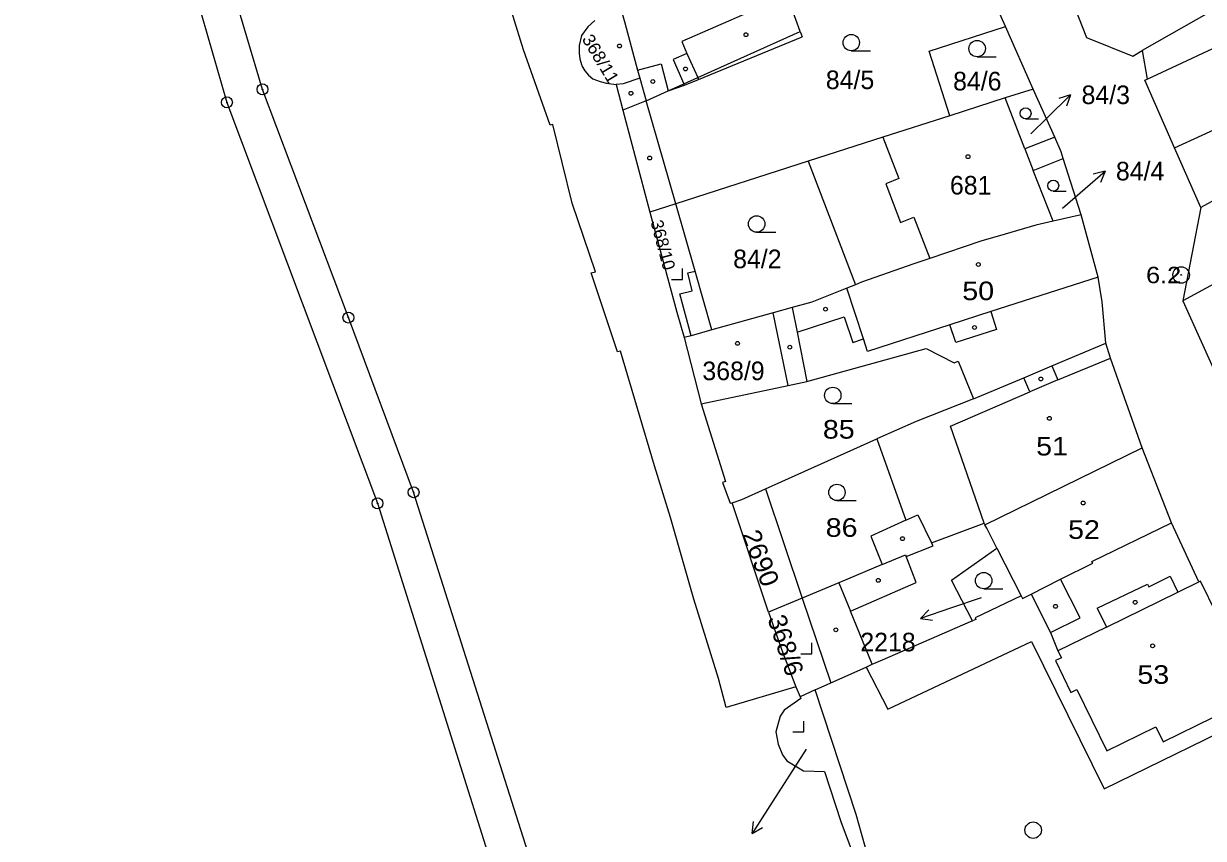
# Model space of a CAD drawing. Extents: x -679733 to -673243, y -1075091 to -1066557.
# Drawn here: x -676651.2 to -676543.4, y -1071647.5 to -1071573.1 of the extents above; entities that cross this region are included whole.
import ezdxf
from ezdxf.enums import TextEntityAlignment as Align

# ---------------------------------------------------------------- set-up
doc = ezdxf.new("R2010")
doc.units = 0
doc.header["$LTSCALE"] = 0.68
for name, color, linetype, lineweight in [('1', 7, 'Continuous', 25), ('3', 7, 'Continuous', 25), ('4', 7, 'Continuous', 13), ('5', 7, 'Continuous', 25), ('7', 7, 'Continuous', 13), ('8', 7, 'Continuous', 25)]:
    doc.layers.add(name, color=color, linetype=linetype, lineweight=lineweight)
doc.layers.add('2', color=7, linetype='Continuous')

msp = doc.modelspace()

# ---------------------------------------------------------------- linework, layer by layer
at = {"layer": '1'}
for p, q in [((-676561.52, -1071573.37), (-676566.5, -1071562.16)), ((-676558.99, -1071579.07), (-676561.52, -1071573.37)), ((-676558.99, -1071579.07), (-676561.56, -1071579.89)), ((-676557.02, -1071583.48), (-676558.99, -1071579.07)), ((-676591.65, -1071589.55), (-676594.35, -1071580.14)), ((-676579.54, -1071585.66), (-676591.65, -1071589.55)), ((-676554.6, -1071590.56), (-676556.24, -1071585.43)), ((-676591.65, -1071589.55), (-676594.01, -1071590.31)), ((-676543.66, -1071589.89), (-676545.3, -1071598.42)), ((-676590.89, -1071601.78), (-676589.34, -1071607.82)), ((-676546.35, -1071618.69), (-676549.03, -1071611.86)), ((-676583.46, -1071615.6), (-676580.09, -1071625.57)), ((-676583.18, -1071626.85), (-676586.51, -1071616.86)), ((-676580.09, -1071625.57), (-676583.18, -1071626.85)), ((-676578.9, -1071633.97), (-676577.48, -1071633.33))]:
    msp.add_line(p, q, dxfattribs=at)
for points in [[(-676651.25, -1071520.53), (-676649.67, -1071525.28), (-676636.33, -1071567.59), (-676632.67, -1071580.29), (-676618.91, -1071616.92), (-676601.45, -1071672.26), (-676590.27, -1071707.98), (-676587.53, -1071724.18), (-676588.53, -1071766.09), (-676588.57, -1071776.49), (-676583.64, -1071788.99), (-676568.69, -1071809.98), (-676555.21, -1071828.53), (-676552.27, -1071835.54), (-676544.88, -1071865.16), (-676535.44, -1071910.25), (-676533.59, -1071921.04), (-676532.8, -1071927.61), (-676534.01, -1071935.8), (-676540.25, -1071959.64), (-676548.46, -1071989.23), (-676550.64, -1071999.75), (-676548.02, -1072010.25), (-676541.89, -1072018.69)], [(-676562.46, -1071553.12), (-676554.12, -1071574.35), (-676549.88, -1071576.08), (-676549.02, -1071575.56)], [(-676594.35, -1071580.14), (-676592.35, -1071579.24), (-676590.9, -1071578.59), (-676589.65, -1071578.03), (-676580.27, -1071573.81), (-676581.46, -1071570.51), (-676582.04, -1071568.9), (-676566.5, -1071562.16)], [(-676531.43, -1071565.89), (-676534.31, -1071567.34), (-676536.48, -1071568.39), (-676549.02, -1071575.56), (-676548.57, -1071578.17)], [(-676580.68, -1071633.69), (-676587.06, -1071635.56), (-676587.74, -1071632.93), (-676590, -1071625.67), (-676592.12, -1071618.2), (-676593.61, -1071613.48), (-676596.7, -1071603.01), (-676596.99, -1071603.08), (-676599.38, -1071595.86), (-676598.99, -1071595.76), (-676601.12, -1071589.51), (-676602.88, -1071582.31), (-676603.12, -1071582.37), (-676605.57, -1071575.49), (-676607.6, -1071568.89)], [(-676541.48, -1071865.21), (-676541.59, -1071864.65), (-676541.5, -1071864.22), (-676548.91, -1071834.51), (-676552.17, -1071826.9), (-676565.68, -1071808.28), (-676580.41, -1071787.4), (-676585.19, -1071776.11), (-676585.04, -1071766.54), (-676583.77, -1071723.83), (-676586.78, -1071707.4), (-676598.16, -1071671.22), (-676605.17, -1071648.76), (-676615.61, -1071615.91), (-676621.57, -1071599.95), (-676629.42, -1071579.1), (-676632.27, -1071569.47)], [(-676596.67, -1071571.75), (-676596.3, -1071573.03), (-676595.14, -1071577.36), (-676594.95, -1071578.08), (-676594.35, -1071580.14)], [(-676599.05, -1071572.82), (-676599.68, -1071573.4), (-676600.26, -1071574.17), (-676600.47, -1071575.1), (-676600.48, -1071575.8)], [(-676566.61, -1071581.51), (-676568.5, -1071575.61), (-676561.52, -1071573.37)], [(-676548.57, -1071578.17), (-676539.82, -1071574.08), (-676538.82, -1071576.27), (-676536.59, -1071575.25), (-676536.32, -1071575.78), (-676534.65, -1071575.04), (-676531.01, -1071582.55)], [(-676600.48, -1071575.8), (-676600.43, -1071576.325), (-676600.282, -1071576.832), (-676600.236, -1071576.941), (-676599.975, -1071577.399), (-676599.632, -1071577.801), (-676599.22, -1071578.13)], [(-676599.22, -1071578.13), (-676598.56, -1071578.39), (-676597.97, -1071578.55), (-676597.11, -1071578.67), (-676596.49, -1071581.01), (-676594.01, -1071590.31)], [(-676543.66, -1071589.89), (-676546.08, -1071584.43), (-676548.8, -1071578.27), (-676548.57, -1071578.17)], [(-676557.02, -1071583.48), (-676559.74, -1071584.54), (-676561.56, -1071579.89), (-676566.61, -1071581.51)], [(-676566.61, -1071581.51), (-676572.72, -1071583.47), (-676579.54, -1071585.66), (-676575.24, -1071596.95)], [(-676531.01, -1071582.55), (-676534.8, -1071584.77), (-676536.28, -1071585.85), (-676543.66, -1071589.89)], [(-676556.24, -1071585.43), (-676556.43, -1071584.82), (-676557.02, -1071583.48)], [(-676557.16, -1071591.15), (-676558.98, -1071586.5), (-676556.24, -1071585.43)], [(-676594.01, -1071590.31), (-676591.56, -1071599.47), (-676590.89, -1071601.78)], [(-676588.35, -1071601.08), (-676589.87, -1071595.72), (-676591.65, -1071589.55)], [(-676557.16, -1071591.15), (-676558.74, -1071591.51), (-676561.56, -1071592.32), (-676563.77, -1071592.98), (-676568.45, -1071594.55), (-676569.9, -1071595.04), (-676574.68, -1071596.73), (-676575.24, -1071596.95)], [(-676552.34, -1071602.28), (-676552.69, -1071598.51), (-676553.05, -1071596.26), (-676554.6, -1071590.56), (-676557.16, -1071591.15)], [(-676520.48, -1071600.53), (-676524.59, -1071602.95), (-676531.06, -1071590.68), (-676545.3, -1071598.42)], [(-676575.24, -1071596.95), (-676576.01, -1071597.26), (-676579.23, -1071598.53), (-676581.03, -1071599.04)], [(-676581.03, -1071599.04), (-676582.74, -1071599.52), (-676588.35, -1071601.08)], [(-676581.03, -1071599.04), (-676580.57, -1071601.29), (-676579.66, -1071605.8)], [(-676545.3, -1071598.42), (-676540.28, -1071609.56), (-676540.43, -1071609.65), (-676537.29, -1071616.14), (-676527.82, -1071634.44)], [(-676588.35, -1071601.08), (-676590.26, -1071601.61), (-676590.89, -1071601.78)], [(-676564.45, -1071607.37), (-676559.83, -1071605.46), (-676557.28, -1071604.36), (-676552.34, -1071602.28)], [(-676549.03, -1071611.86), (-676551.93, -1071603.66), (-676552.34, -1071602.28)], [(-676579.66, -1071605.8), (-676568.77, -1071602.78), (-676566.21, -1071604.09), (-676565.84, -1071603.94), (-676564.45, -1071607.37)], [(-676589.34, -1071607.82), (-676581.37, -1071606.16), (-676579.66, -1071605.8)], [(-676564.45, -1071607.37), (-676569.69, -1071609.44), (-676573.29, -1071611.02)], [(-676589.34, -1071607.82), (-676587.1, -1071614.94), (-676587.37, -1071615.02), (-676586.67, -1071616.9), (-676586.51, -1071616.86)], [(-676586.51, -1071616.86), (-676585.6, -1071616.56), (-676583.46, -1071615.6), (-676573.29, -1071611.02)], [(-676573.29, -1071611.02), (-676570.62, -1071618.46), (-676573.83, -1071619.91), (-676572.8, -1071622.52)], [(-676572.8, -1071622.52), (-676570.65, -1071621.63), (-676570.6, -1071621.77), (-676568.14, -1071620.8), (-676568.29, -1071620.53), (-676563.48, -1071618.73), (-676563.4, -1071618.89), (-676549.03, -1071611.86)], [(-676560.08, -1071625.38), (-676559.97, -1071625.62), (-676559.18, -1071625.22), (-676556.48, -1071623.86), (-676553.54, -1071622.39), (-676553.62, -1071622.22), (-676546.35, -1071618.69)], [(-676538.03, -1071635.93), (-676539.35, -1071633.24), (-676539.21, -1071633.17), (-676543.69, -1071624.03), (-676543.84, -1071624.1), (-676546.35, -1071618.69)], [(-676564.55, -1071627.66), (-676566.44, -1071623.95), (-676562.31, -1071621.02), (-676560.08, -1071625.38)], [(-676572.8, -1071622.52), (-676576.74, -1071624.17), (-676580.09, -1071625.57)], [(-676580.09, -1071625.57), (-676577.48, -1071633.33), (-676574.24, -1071631.89)], [(-676560.08, -1071625.38), (-676564.28, -1071627.38), (-676564.22, -1071627.52), (-676564.55, -1071627.66)], [(-676583.18, -1071626.85), (-676581.95, -1071630.33), (-676580.68, -1071633.69), (-676580.28, -1071634.6)], [(-676574.24, -1071631.89), (-676573.69, -1071631.62), (-676572.77, -1071631.23), (-676564.73, -1071627.73), (-676564.55, -1071627.66)], [(-676574.24, -1071631.89), (-676572.26, -1071635.71), (-676559.14, -1071629.53), (-676552.5, -1071643.01), (-676538.03, -1071635.93)], [(-676580.28, -1071634.6), (-676580.21, -1071634.74), (-676581.74, -1071635.81), (-676582.11, -1071636.36), (-676582.52, -1071637.81), (-676582.29, -1071638.93), (-676581.89, -1071639.9), (-676581.5, -1071640.44), (-676579.97, -1071641.35), (-676578.05, -1071641.43), (-676576.57, -1071645.99), (-676574.59, -1071651.29), (-676573.38, -1071654.77), (-676570.92, -1071661.77), (-676569.37, -1071665.85)], [(-676566.76, -1071665.06), (-676569.31, -1071657.76), (-676570.75, -1071658.51), (-676573.53, -1071651.2), (-676575.18, -1071645.34), (-676578.9, -1071633.97), (-676580.28, -1071634.6)]]:
    msp.add_lwpolyline(points, dxfattribs=at)
at = {"layer": '3'}
for p, q in [((-676575.613, -1071575.58), (-676573.863, -1071575.58)), ((-676564.113, -1071576.13), (-676562.363, -1071576.13)), ((-676559.685, -1071581.8), (-676558.513, -1071581.8)), ((-676557.155, -1071588.4), (-676555.983, -1071588.4)), ((-676584.263, -1071592.15), (-676582.513, -1071592.15)), ((-676577.303, -1071607.81), (-676575.553, -1071607.81)), ((-676576.923, -1071616.67), (-676575.173, -1071616.67)), ((-676563.513, -1071624.73), (-676561.763, -1071624.73))]:
    msp.add_line(p, q, dxfattribs=at)
for points in [[(-676592.051, -1071596.48), (-676591.05, -1071596.48), (-676591.05, -1071595.48)], [(-676580.211, -1071630.66), (-676579.21, -1071630.66), (-676579.21, -1071629.66)], [(-676580.951, -1071637.81), (-676579.95, -1071637.81), (-676579.95, -1071636.81)]]:
    msp.add_lwpolyline(points, dxfattribs=at)
for centre, radius in [((-676575.6129, -1071574.8298), 0.75), ((-676564.1129, -1071575.3798), 0.75), ((-676559.6852, -1071581.2974), 0.5025), ((-676557.1552, -1071587.8974), 0.5025), ((-676584.2629, -1071591.3998), 0.75), ((-676577.3029, -1071607.0598), 0.75), ((-676576.9229, -1071615.9198), 0.75), ((-676563.5129, -1071623.9798), 0.75), ((-676558.9929, -1071646.7798), 0.75)]:
    msp.add_circle(centre, radius, dxfattribs=at)
at = {"layer": '4'}
for p, q in [((-676581.46, -1071570.51), (-676591.11, -1071574.74)), ((-676589.58, -1071578.19), (-676580.09, -1071574.3)), ((-676580.27, -1071573.81), (-676580.09, -1071574.3)), ((-676591.11, -1071574.74), (-676590.63, -1071575.82)), ((-676590.63, -1071575.82), (-676591.88, -1071576.37)), ((-676591.88, -1071576.37), (-676590.9, -1071578.59)), ((-676590.63, -1071575.82), (-676589.65, -1071578.03)), ((-676595.14, -1071577.36), (-676593, -1071576.78)), ((-676593, -1071576.78), (-676592.35, -1071579.24)), ((-676596.47, -1071578.59), (-676597.11, -1071578.67)), ((-676594.95, -1071578.08), (-676596.47, -1071578.59)), ((-676590.9, -1071578.59), (-676590.85, -1071578.71)), ((-676590.85, -1071578.71), (-676589.58, -1071578.19)), ((-676589.65, -1071578.03), (-676589.58, -1071578.19)), ((-676592.35, -1071579.24), (-676590.85, -1071578.71)), ((-676594.35, -1071580.14), (-676596.49, -1071581.01)), ((-676546.08, -1071584.43), (-676541.03, -1071582.14)), ((-676572.72, -1071583.47), (-676571.26, -1071587.25)), ((-676559.74, -1071584.54), (-676558.98, -1071586.5)), ((-676571.26, -1071587.25), (-676572.47, -1071587.72)), ((-676572.47, -1071587.72), (-676571.11, -1071591.25)), ((-676571.11, -1071591.25), (-676569.9, -1071590.78)), ((-676569.9, -1071590.78), (-676568.45, -1071594.55)), ((-676590.56, -1071595.85), (-676589.87, -1071595.72)), ((-676590.16, -1071597.51), (-676590.56, -1071595.85)), ((-676553.05, -1071596.26), (-676562.86, -1071599.41)), ((-676591.29, -1071597.78), (-676590.16, -1071597.51)), ((-676590.26, -1071601.61), (-676591.29, -1071597.78)), ((-676574.5, -1071601.9), (-676576.01, -1071597.26)), ((-676581.37, -1071606.16), (-676582.74, -1071599.52)), ((-676580.57, -1071601.29), (-676576.26, -1071599.87)), ((-676576.26, -1071599.87), (-676575.47, -1071602.22)), ((-676562.86, -1071599.41), (-676566.6, -1071600.61)), ((-676562.86, -1071599.41), (-676562.34, -1071601.04)), ((-676566.6, -1071600.61), (-676574.12, -1071603.06)), ((-676566.07, -1071602.24), (-676566.6, -1071600.61)), ((-676562.34, -1071601.04), (-676566.07, -1071602.24)), ((-676575.47, -1071602.22), (-676574.5, -1071601.9)), ((-676574.12, -1071603.06), (-676574.5, -1071601.9)), ((-676557.28, -1071604.36), (-676556.73, -1071605.65)), ((-676556.73, -1071605.65), (-676551.93, -1071603.66)), ((-676559.29, -1071606.73), (-676559.83, -1071605.46)), ((-676556.73, -1071605.65), (-676559.29, -1071606.73)), ((-676566.54, -1071609.87), (-676559.29, -1071606.73)), ((-676563.48, -1071618.73), (-676566.54, -1071609.87)), ((-676570.62, -1071618.46), (-676569.52, -1071617.96)), ((-676569.52, -1071617.96), (-676568.29, -1071620.53)), ((-676563.24, -1071619.2), (-676563.4, -1071618.89)), ((-676562.31, -1071621.02), (-676563.24, -1071619.2)), ((-676570.48, -1071622.07), (-676570.6, -1071621.77)), ((-676569.68, -1071624.16), (-676570.48, -1071622.07)), ((-676554.71, -1071627.37), (-676556.48, -1071623.86)), ((-676548.43, -1071624.54), (-676546.46, -1071623.58)), ((-676546.46, -1071623.58), (-676545.76, -1071625.03)), ((-676576.74, -1071624.17), (-676575.68, -1071626.76)), ((-676575.68, -1071626.76), (-676569.68, -1071624.16)), ((-676553.13, -1071626.5), (-676548.55, -1071624.29)), ((-676552.29, -1071628.22), (-676545.76, -1071625.03)), ((-676548.55, -1071624.29), (-676548.43, -1071624.54)), ((-676545.76, -1071625.03), (-676543.84, -1071624.1)), ((-676559.18, -1071625.22), (-676557.42, -1071628.72)), ((-676573.69, -1071631.62), (-676575.68, -1071626.76)), ((-676553.13, -1071626.5), (-676552.29, -1071628.22)), ((-676557.42, -1071628.72), (-676554.71, -1071627.37)), ((-676552.29, -1071628.22), (-676556.73, -1071630.38)), ((-676557.42, -1071628.72), (-676556.73, -1071630.38)), ((-676556.73, -1071630.38), (-676556.41, -1071631.03)), ((-676556.41, -1071631.03), (-676556.95, -1071631.29)), ((-676556.95, -1071631.29), (-676555.54, -1071634.2)), ((-676555.54, -1071634.2), (-676555, -1071633.93)), ((-676555, -1071633.93), (-676552.27, -1071639.54)), ((-676547.1, -1071638.7), (-676542.5, -1071636.46)), ((-676552.27, -1071639.54), (-676547.77, -1071637.34)), ((-676547.77, -1071637.34), (-676547.1, -1071638.7))]:
    msp.add_line(p, q, dxfattribs=at)
at = {"layer": '5'}
for centre in [(-676585.2368, -1071574.1092), (-676596.7968, -1071575.1392), (-676590.7568, -1071577.2392), (-676593.7468, -1071578.3792), (-676595.7468, -1071579.4592), (-676564.9468, -1071585.2492), (-676594.0368, -1071585.3792), (-676563.9968, -1071595.0992), (-676577.9668, -1071599.1792), (-676564.3468, -1071600.8592), (-676586.0168, -1071602.3092), (-676581.2268, -1071602.6492), (-676558.2968, -1071605.5592), (-676557.5068, -1071609.1592), (-676554.4168, -1071616.8892), (-676570.9368, -1071620.1492), (-676573.1468, -1071623.9592), (-676549.6668, -1071625.9592), (-676556.9468, -1071626.3292), (-676577.0268, -1071628.4792), (-676548.0768, -1071629.9392)]:
    msp.add_circle(centre, 0.175, dxfattribs=at)
at = {"layer": '7'}
for p, q in [((-676555.588, -1071579.588), (-676556.65, -1071579.942)), ((-676552.425, -1071586.571), (-676553.509, -1071586.85)), ((-676569.297, -1071627.437), (-676568.188, -1071627.584)), ((-676584.684, -1071647.087), (-676583.719, -1071646.52))]:
    msp.add_line(p, q, dxfattribs=at)
for points in [[(-676559.2, -1071583.18), (-676557.71, -1071581.71), (-676555.588, -1071579.588), (-676555.942, -1071580.65)], [(-676556.31, -1071589.96), (-676554.69, -1071588.54), (-676552.425, -1071586.571), (-676552.852, -1071587.606)], [(-676563.75, -1071625.55), (-676566.46, -1071626.46), (-676569.297, -1071627.437), (-676568.514, -1071626.638)], [(-676579.73, -1071639.37), (-676583.05, -1071644.57), (-676584.684, -1071647.087), (-676584.559, -1071645.974)]]:
    msp.add_lwpolyline(points, dxfattribs=at)
at = {"layer": '8'}
for centre, radius in [((-676629.42, -1071579.0999), 0.5), ((-676629.42, -1071579.0999), 0.0303), ((-676632.67, -1071580.2899), 0.5), ((-676632.67, -1071580.2899), 0.0303), ((-676545.47, -1071596.0598), 0.75), ((-676545.47, -1071596.0598), 0.03), ((-676621.57, -1071599.9499), 0.5), ((-676621.57, -1071599.9499), 0.0303), ((-676615.61, -1071615.9099), 0.5), ((-676615.61, -1071615.9099), 0.0303), ((-676618.91, -1071616.9199), 0.5), ((-676618.91, -1071616.9199), 0.0303)]:
    msp.add_circle(centre, radius, dxfattribs=at)

# ---------------------------------------------------------------- texts
at = {"layer": '2', "width": 1.05}
msp.add_text('368/11', height=1.14, rotation=301, dxfattribs=at).set_placement((-676600.268, -1071574.503))
at = {"layer": '2'}
for s, p in [('84/5', (-676577.94, -1071579.08)), ('84/6', (-676566.31, -1071579.2)), ('84/3', (-676554.57, -1071580.45)), ('84/4', (-676551.43, -1071587.42)), ('681', (-676566.6, -1071588.71)), ('84/2', (-676586.41, -1071595.44)), ('368/9', (-676589.22, -1071605.67))]:
    msp.add_text(s, height=1.7, dxfattribs=at).set_placement(p)
for s, height, rotation, p in [('368/10', 1.14, 285, (-676593.97, -1071591.207)), ('368/6', 1.7, 288, (-676583.288, -1071627.432))]:
    msp.add_text(s, height=height, rotation=rotation, dxfattribs=at).set_placement(p)
at = {"layer": '2', "width": 1.15}
for s, p in [('50', (-676565.47, -1071598.36)), ('85', (-676578.21, -1071611.009)), ('51', (-676558.72, -1071612.55)), ('86', (-676577.95, -1071619.979)), ('52', (-676555.8, -1071620.17)), ('53', (-676549.47, -1071633.41))]:
    msp.add_text(s, height=1.7, dxfattribs=at).set_placement(p)
at = {"layer": '2', "width": 1.05}
msp.add_text('2690', height=1.7, rotation=291, dxfattribs=at).set_placement((-676584.6757, -1071622.2164), align=Align.CENTER)
at = {"layer": '2'}
msp.add_text('2218', height=1.7, dxfattribs=at).set_placement((-676569.73, -1071630.443), align=Align.RIGHT)
at = {"layer": '8', "width": 1.15}
msp.add_text('6.2', height=1.5, dxfattribs=at).set_placement((-676545.469, -1071596.81), align=Align.RIGHT)

doc.saveas('drawing.dxf')
